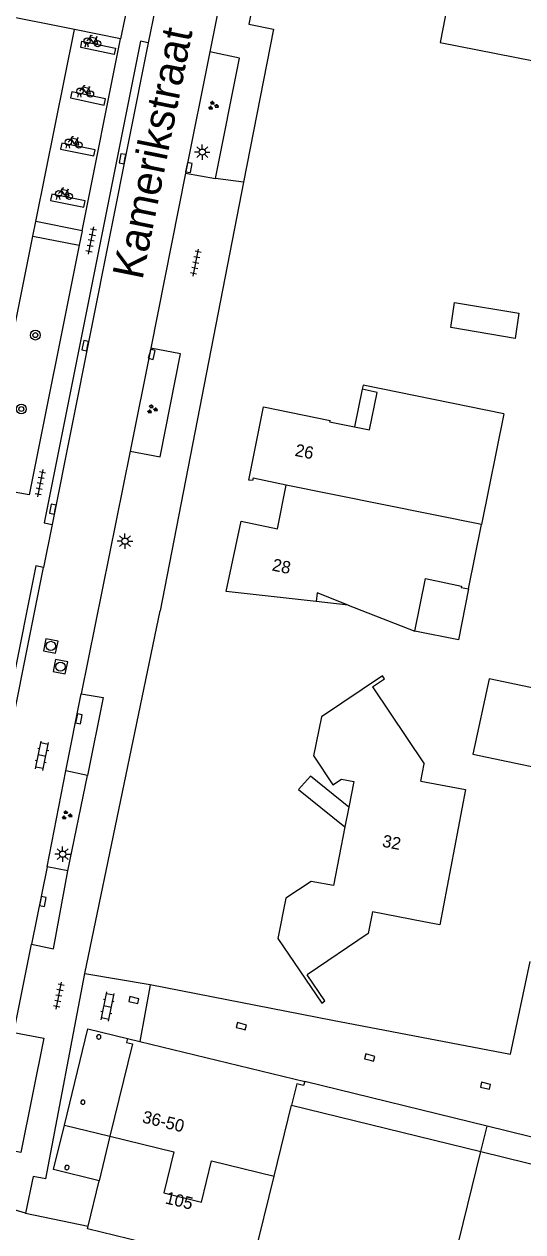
# Model space of a CAD drawing. Extents: x 125000 to 129004, y 397500 to 399008.
# Drawn here: x 127771.6 to 127812, y 398658.6 to 398756.5 of the extents above; entities that cross this region are included whole.
import ezdxf

# ---------------------------------------------------------------- set-up
doc = ezdxf.new("R2010")
doc.units = 0
for name, color, linetype in [('gg-afsc-erfafscheiding', 7, 'Continuous'), ('gg-afsc-hekwerk', 7, 'Continuous'), ('gg-anno-huisnummerreeks BGT', 7, 'Continuous'), ('gg-anno-openbare ruimte label', 7, 'Continuous'), ('gg-bbg-bijgebouw', 7, 'Continuous'), ('gg-bbg-gedigitaliseerde bebouwing', 7, 'Continuous'), ('gg-bbg-hoofdgebouw', 7, 'Continuous'), ('gg-bbg-luifel en loopbrug', 7, 'Continuous'), ('gg-bbg-onder overbouw', 7, 'Continuous'), ('gg-bbg-overig bouwwerk', 7, 'Continuous'), ('gg-bbg-pand overbouw', 7, 'Continuous'), ('gg-bbg-pandafbakening', 7, 'Continuous'), ('gg-bbg-pilaar onder overbouw', 7, 'Continuous'), ('gg-bbg-tussenscheiding', 7, 'Continuous'), ('gg-bbg-tussenscheiding niveau 01', 7, 'Continuous'), ('gg-knt-verharding', 7, 'Continuous'), ('gg-knt-verharding nz', 7, 'Continuous'), ('gt-grn-groengrens', 7, 'Continuous'), ('gt-grn-weggrens', 7, 'Continuous'), ('gt-symb-boom', 7, 'Continuous'), ('gt-symb-fietsenrek', 7, 'Continuous'), ('gt-symb-groenvak', 7, 'Continuous'), ('gt-symb-klinker verharding', 7, 'Continuous'), ('gt-symb-kolk', 7, 'Continuous'), ('gt-symb-lichtmast', 7, 'Continuous'), ('gt-symb-rioolschacht', 7, 'Continuous'), ('gt-symb-tegel verharding', 7, 'Continuous')]:
    doc.layers.add(name, color=color, linetype=linetype)

# ---------------------------------------------------------------- blocks, each defined once
blk = doc.blocks.new('gt0-GRVAK')
at = {"layer": 'gt-symb-groenvak'}
for p, q in [((-0.11, 0.189), (-0.228, 0.24)), ((-0.182, 0.153), (0.088, 0.153)), ((-0.091, 0.211), (-0.156, 0.322)), ((-0.047, 0.214), (-0.047, 0.393)), ((-0.004, 0.211), (0.061, 0.322)), ((0.015, 0.189), (0.133, 0.24)), ((0.262, -0.052), (0.197, 0.059)), ((0.305, -0.049), (0.305, 0.13)), ((0.349, -0.052), (0.414, 0.059)), ((-0.245, -0.228), (-0.363, -0.177)), ((-0.318, -0.264), (-0.047, -0.264)), ((-0.226, -0.206), (-0.291, -0.095)), ((-0.183, -0.203), (-0.183, -0.024)), ((-0.139, -0.206), (-0.074, -0.095)), ((-0.12, -0.228), (-0.002, -0.177)), ((0.243, -0.074), (0.125, -0.023)), ((0.17, -0.11), (0.441, -0.11)), ((0.368, -0.074), (0.486, -0.023))]:
    blk.add_line(p, q, dxfattribs=at)
blk = doc.blocks.new('gt0-FREK')
at = {"layer": 'gt-symb-fietsenrek'}
for p, q in [((0.259, 0.762), (0.294, 0.823)), ((0.54, 0.335), (0.259, 0.762)), ((0.294, 0.823), (0.767, 0.714)), ((0.767, 0.714), (0.54, 0.335)), ((0.757, 0.841), (0.866, 0.816)), ((0.767, 0.714), (0.84, 0.822)), ((0.895, 0.252), (0.767, 0.714))]:
    blk.add_line(p, q, dxfattribs=at)
for points in [[(-0.124, 0), (-0.047, 0.312), (0.053, 0.312), (0.12, 0)], [(0.036, 0.476), (0.228, 0.708), (0.259, 0.762)], [(0.294, 0.823), (0.36, 0.937), (0.452, 0.935)], [(0.54, 0.335), (0.555, 0.305), (0.895, 0.252)]]:
    blk.add_lwpolyline(points, dxfattribs=at)
for centre in [(0.036, 0.476), (0.895, 0.252)]:
    blk.add_circle(centre, 0.252, dxfattribs=at)
blk = doc.blocks.new('gt0-KOLK')
at = {"layer": 'gt-symb-kolk'}
blk.add_lwpolyline([(0, 0), (0.375, 0), (0.375, 0.4), (-0.375, 0.4), (-0.375, 0), (0, 0)], dxfattribs=at)
blk = doc.blocks.new('gt0-LMAST')
at = {"layer": 'gt-symb-lichtmast'}
for p, q in [((-0.182, 0.173), (-0.447, 0.438)), ((-0.005, 0.246), (-0.005, 0.621)), ((0.172, 0.173), (0.437, 0.438)), ((-0.255, -0.004), (-0.63, -0.004)), ((-0.182, -0.181), (-0.447, -0.446)), ((-0.005, -0.254), (-0.005, -0.629)), ((0.437, -0.446), (0.172, -0.181)), ((0.245, -0.004), (0.62, -0.004))]:
    blk.add_line(p, q, dxfattribs=at)
blk.add_circle((-0.005, -0.004), 0.25, dxfattribs=at)
blk = doc.blocks.new('gt0-KL1')
at = {"layer": 'gt-symb-klinker verharding'}
for p, q in [((-1.15, 0.3), (1.15, 0.3)), ((-1, -0.3), (-1, 0.3)), ((-0.5, 0.3), (-0.5, 0.45)), ((0, -0.3), (0, 0.3)), ((0.5, 0.3), (0.5, 0.45)), ((1, -0.3), (1, 0.3)), ((-1.15, -0.3), (1.15, -0.3)), ((-0.5, -0.45), (-0.5, -0.3)), ((0.5, -0.45), (0.5, -0.3))]:
    blk.add_line(p, q, dxfattribs=at)
blk = doc.blocks.new('gt0-RS')
at = {"layer": 'gt-symb-rioolschacht'}
blk.add_lwpolyline([(-0.5, -0.5), (0.5, -0.5), (0.5, 0.5), (-0.5, 0.5)], close=True, dxfattribs=at)
blk.add_circle((0, 0), 0.375, dxfattribs=at)
blk = doc.blocks.new('gt0-TEG1')
at = {"layer": 'gt-symb-tegel verharding'}
for p, q in [((-1.125, 0), (1.125, 0)), ((-0.9, -0.25), (-0.9, 0.25)), ((-0.45, -0.25), (-0.45, 0.25)), ((0, -0.25), (0, 0.25)), ((0.45, -0.25), (0.45, 0.25)), ((0.9, -0.25), (0.9, 0.25))]:
    blk.add_line(p, q, dxfattribs=at)
blk = doc.blocks.new('gt0-BOOM')
at = {"layer": 'gt-symb-boom'}
for radius in [0.4, 0.2]:
    blk.add_circle((0, 0), radius, dxfattribs=at)

msp = doc.modelspace()

# ---------------------------------------------------------------- linework, layer by layer
at = {"layer": 'gg-afsc-erfafscheiding'}
msp.add_lwpolyline([(127796.618, 398675.73), (127811.043, 398672.97), (127812.614, 398680.471)], dxfattribs=at)
at = {"layer": 'gg-afsc-hekwerk'}
for p, q in [((127775.721, 398756.023), (127751.681, 398760.856)), ((127772.575, 398740.461), (127775.721, 398756.023)), ((127772.338, 398739.287), (127772.575, 398740.461)), ((127768.236, 398718.994), (127772.338, 398739.287)), ((127776.559, 398679.503), (127782.645, 398708.915)), ((127776.559, 398679.503), (127781.857, 398678.619)), ((127781.857, 398678.619), (127781.819, 398678.411)), ((127781.857, 398678.619), (127796.618, 398675.73)), ((127781.819, 398678.411), (127781.011, 398673.983))]:
    msp.add_line(p, q, dxfattribs=at)
at = {"layer": 'gg-bbg-bijgebouw'}
msp.add_lwpolyline([(127816.89, 398701.785), (127809.298, 398703.402), (127807.996, 398697.287), (127813.644, 398696.084)], dxfattribs=at)
at = {"layer": 'gg-bbg-gedigitaliseerde bebouwing'}
for p, q in [((127810.502, 398724.884), (127808.692, 398715.893)), ((127807.642, 398710.676), (127808.692, 398715.893)), ((127799.86, 398702.75), (127804.036, 398696.496)), ((127803.772, 398695.102), (127804.036, 398696.496)), ((127799.503, 398682.745), (127794.56, 398679.39))]:
    msp.add_line(p, q, dxfattribs=at)
for points in [[(127803.772, 398695.102), (127807.397, 398694.414), (127805.317, 398683.455), (127804.016, 398683.705)], [(127804.016, 398683.705), (127799.842, 398684.507), (127799.503, 398682.745)]]:
    msp.add_lwpolyline(points, dxfattribs=at)
at = {"layer": 'gg-bbg-hoofdgebouw'}
for p, q in [((127797.872, 398709.362), (127803.28, 398707.268)), ((127797.925, 398692.995), (127797.612, 398691.385)), ((127780.007, 398674.227), (127781.011, 398673.983)), ((127781.011, 398673.983), (127794.368, 398670.735)), ((127776.809, 398659.01), (127777.701, 398662.696))]:
    msp.add_line(p, q, dxfattribs=at)
for points in [[(127806.78, 398762.36), (127805.34, 398754.99), (127817.43, 398752.6), (127815.27, 398741.6), (127832.91, 398738.07)], [(127810.502, 398724.884), (127799.086, 398727.188), (127799.031, 398726.882)], [(127792.864, 398719.086), (127790.198, 398719.657), (127790.136, 398719.457), (127789.837, 398719.505), (127791.016, 398725.43), (127796.415, 398724.346), (127796.362, 398724.228), (127798.397, 398723.821)], [(127795.298, 398709.659), (127788.006, 398710.464), (127789.203, 398716.171), (127792.157, 398715.544), (127792.864, 398719.086)], [(127803.28, 398707.268), (127804.144, 398711.516), (127807.069, 398710.914), (127807.043, 398710.796), (127807.642, 398710.676)], [(127799.86, 398702.75), (127800.82, 398703.39), (127800.66, 398703.63), (127795.71, 398700.32), (127795.08, 398697.15), (127795.094, 398697.129)], [(127795.094, 398697.129), (127796.65, 398694.8), (127797.35, 398695.27), (127798.33, 398695.08), (127797.925, 398692.995)], [(127797.612, 398691.385), (127796.69, 398686.64), (127794.88, 398686.96), (127792.83, 398685.6), (127792.18, 398682.35), (127795.74, 398677.11), (127795.99, 398677.28), (127794.56, 398679.39)], [(127790.044, 398655.549), (127776.758, 398658.801), (127776.809, 398659.01)]]:
    msp.add_lwpolyline(points, dxfattribs=at)
at = {"layer": 'gg-bbg-luifel en loopbrug'}
for points in [[(127807.642, 398710.676), (127806.813, 398706.557), (127803.28, 398707.268)], [(127797.925, 398692.995), (127794.828, 398695.493), (127793.849, 398694.42), (127797.612, 398691.385)]]:
    msp.add_lwpolyline(points, dxfattribs=at)
at = {"layer": 'gg-bbg-onder overbouw'}
for p, q in [((127793.296, 398668.839), (127808.637, 398665.074)), ((127778.589, 398666.322), (127777.701, 398662.696)), ((127808.637, 398665.074), (127819.064, 398662.514))]:
    msp.add_line(p, q, dxfattribs=at)
for points in [[(127798.397, 398723.821), (127799.621, 398723.577), (127800.229, 398726.616), (127799.031, 398726.882)], [(127797.872, 398709.362), (127795.383, 398710.361), (127795.298, 398709.659)], [(127780.007, 398674.227), (127779.935, 398673.919), (127780.419, 398673.791), (127778.589, 398666.322)]]:
    msp.add_lwpolyline(points, dxfattribs=at)
at = {"layer": 'gg-bbg-overig bouwwerk'}
msp.add_lwpolyline([(127806.206, 398731.866), (127806.497, 398733.906), (127811.703, 398733.024), (127811.412, 398730.984), (127806.206, 398731.866)], dxfattribs=at)
at = {"layer": 'gg-bbg-pand overbouw'}
for p, q in [((127799.031, 398726.882), (127798.397, 398723.821)), ((127797.872, 398709.362), (127795.298, 398709.659)), ((127809.138, 398667.12), (127794.368, 398670.735))]:
    msp.add_line(p, q, dxfattribs=at)
for points in [[(127774.903, 398667.221), (127776.801, 398675.009), (127780.007, 398674.227)], [(127777.701, 398662.696), (127774.022, 398663.608), (127774.903, 398667.221)], [(127819.064, 398662.514), (127819.571, 398664.567), (127809.138, 398667.12)]]:
    msp.add_lwpolyline(points, dxfattribs=at)
at = {"layer": 'gg-bbg-pandafbakening'}
msp.add_lwpolyline([(127794.368, 398670.735), (127794.272, 398670.435), (127793.721, 398670.57), (127793.296, 398668.839)], dxfattribs=at)
at = {"layer": 'gg-bbg-pilaar onder overbouw'}
for points in [[(127777.658, 398674.186), (127777.77, 398674.202), (127777.852, 398674.282), (127777.854, 398674.448), (127777.774, 398674.53), (127777.608, 398674.532), (127777.508, 398674.398), (127777.524, 398674.286), (127777.658, 398674.186)], [(127776.367, 398668.899), (127776.479, 398668.915), (127776.561, 398668.995), (127776.563, 398669.161), (127776.483, 398669.243), (127776.317, 398669.245), (127776.217, 398669.111), (127776.233, 398668.999), (127776.367, 398668.899)], [(127775.073, 398663.6), (127775.185, 398663.616), (127775.267, 398663.696), (127775.269, 398663.862), (127775.189, 398663.944), (127775.023, 398663.946), (127774.923, 398663.812), (127774.939, 398663.7), (127775.073, 398663.6)]]:
    msp.add_lwpolyline(points, dxfattribs=at)
at = {"layer": 'gg-bbg-tussenscheiding'}
for p, q in [((127808.692, 398715.893), (127792.864, 398719.086)), ((127791.883, 398663.065), (127793.296, 398668.839)), ((127805.387, 398651.794), (127808.637, 398665.074)), ((127790.044, 398655.549), (127791.883, 398663.065))]:
    msp.add_line(p, q, dxfattribs=at)
msp.add_lwpolyline([(127778.589, 398666.322), (127783.773, 398665.052), (127782.956, 398661.716), (127785.994, 398660.972), (127786.81, 398664.308), (127791.883, 398663.065)], dxfattribs=at)
at = {"layer": 'gg-bbg-tussenscheiding niveau 01'}
for p, q in [((127774.903, 398667.221), (127778.589, 398666.322)), ((127808.637, 398665.074), (127809.138, 398667.12))]:
    msp.add_line(p, q, dxfattribs=at)
at = {"layer": 'gg-knt-verharding'}
for p, q in [((127783.211, 398762.384), (127781.678, 398754.948)), ((127787.43, 398758.001), (127786.681, 398754.219)), ((127781.678, 398754.948), (127773.914, 398715.905)), ((127786.681, 398754.219), (127784.709, 398744.383)), ((127784.709, 398744.383), (127781.892, 398730.192)), ((127784.709, 398744.383), (127787.136, 398743.957)), ((127789.418, 398743.647), (127782.645, 398708.915)), ((127776.324, 398739.713), (127772.575, 398740.461)), ((127776.324, 398739.713), (127776.092, 398738.555)), ((127781.892, 398730.192), (127780.225, 398721.844)), ((127780.225, 398721.844), (127776.264, 398702.188)), ((127773.914, 398715.905), (127773.21, 398712.422)), ((127773.49, 398688.145), (127775.003, 398695.935)), ((127776.767, 398695.566), (127775.003, 398695.935)), ((127775.184, 398687.821), (127776.767, 398695.566)), ((127775.184, 398687.821), (127773.49, 398688.145)), ((127770.805, 398674.713), (127772.233, 398681.874)), ((127773.394, 398662.848), (127776.559, 398679.503)), ((127771.754, 398660.073), (127776.809, 398659.01))]:
    msp.add_line(p, q, dxfattribs=at)
for points in [[(127793.281, 398773.728), (127789.84, 398756.464), (127791.84, 398756.068), (127789.418, 398743.647)], [(127781.678, 398754.948), (127781.055, 398755.082), (127773.266, 398716.034), (127773.914, 398715.905)], [(127787.136, 398743.957), (127789.092, 398753.702), (127786.681, 398754.219)], [(127776.092, 398738.555), (127772.033, 398718.313), (127768.236, 398718.994)], [(127780.225, 398721.844), (127782.66, 398721.384), (127784.303, 398729.744), (127781.892, 398730.192)], [(127773.21, 398712.422), (127772.572, 398712.553), (127768.564, 398692.5), (127769.179, 398692.341)], [(127776.264, 398702.188), (127778.041, 398701.875), (127776.767, 398695.566)], [(127772.233, 398681.874), (127774.002, 398681.494), (127775.184, 398687.821)], [(127770.805, 398674.713), (127773.219, 398674.26), (127771.368, 398664.982), (127768.954, 398665.477)], [(127773.394, 398662.848), (127772.365, 398663.047), (127771.754, 398660.073)]]:
    msp.add_lwpolyline(points, dxfattribs=at)
at = {"layer": 'gg-knt-verharding nz'}
for p, q in [((127775.003, 398695.935), (127776.264, 398702.188)), ((127773.49, 398688.145), (127772.233, 398681.874))]:
    msp.add_line(p, q, dxfattribs=at)
for points in [[(127779.024, 398754.525), (127778.927, 398754.014), (127776.215, 398754.578), (127776.312, 398755.088), (127779.024, 398754.525)], [(127778.119, 398749.911), (127778.219, 398750.406), (127775.501, 398750.987), (127775.401, 398750.492), (127778.119, 398749.911)], [(127774.678, 398746.823), (127774.582, 398746.338), (127777.286, 398745.8), (127777.383, 398746.285), (127774.678, 398746.823)], [(127776.467, 398741.642), (127776.571, 398742.144), (127773.87, 398742.671), (127773.766, 398742.169), (127776.467, 398741.642)]]:
    msp.add_lwpolyline(points, dxfattribs=at)
at = {"layer": 'gt-grn-groengrens'}
msp.add_line((127772.338, 398739.287), (127776.092, 398738.555), dxfattribs=at)
at = {"layer": 'gt-grn-weggrens'}
for p, q in [((127780.993, 398762.841), (127779.445, 398755.274)), ((127779.445, 398755.274), (127775.721, 398756.023)), ((127776.324, 398739.713), (127779.445, 398755.274)), ((127789.418, 398743.647), (127787.136, 398743.957)), ((127769.179, 398692.341), (127773.21, 398712.422)), ((127771.754, 398660.073), (127768.209, 398661.125))]:
    msp.add_line(p, q, dxfattribs=at)

# ---------------------------------------------------------------- block references
at = {"layer": 'gt-symb-boom'}
for p in [(127772.543, 398731.257), (127771.41, 398725.263)]:
    msp.add_blockref('gt0-BOOM', p, dxfattribs=at)
at = {"layer": 'gt-symb-fietsenrek'}
for p in [(127776.701, 398754.624), (127776.117, 398750.558), (127775.176, 398746.422), (127774.393, 398742.256)]:
    msp.add_blockref('gt0-FREK', p, dxfattribs=at)
at = {"layer": 'gt-symb-groenvak'}
for p in [(127786.929, 398749.859), (127781.987, 398725.247), (127775.072, 398692.336)]:
    msp.add_blockref('gt0-GRVAK', p, dxfattribs=at)
at = {"layer": 'gt-symb-klinker verharding'}
for p, rotation in [((127773.085, 398697.159), 78.52151796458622), ((127778.396, 398676.82), 78.4092631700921)]:
    msp.add_blockref('gt0-KL1', p, dxfattribs=dict(at, rotation=rotation))
at = {"layer": 'gt-symb-kolk'}
for p, rotation in [((127779.8, 398745.518), 78.75747429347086), ((127784.782, 398744.874), -101.47848203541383), ((127776.777, 398730.362), 78.75747429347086), ((127781.78, 398729.752), -104.30027744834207), ((127774.154, 398717.111), 78.75747429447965), ((127775.879, 398700.181), -101.65840162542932), ((127772.952, 398685.384), -101.00666417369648), ((127780.471, 398677.155), -13.063337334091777), ((127789.183, 398675.036), -15.189787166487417), ((127799.563, 398672.493), -15.969016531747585), ((127808.96, 398670.211), -13.007504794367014)]:
    msp.add_blockref('gt0-KOLK', p, dxfattribs=dict(at, rotation=rotation))
at = {"layer": 'gt-symb-lichtmast'}
for p in [(127786.07, 398746.093), (127779.808, 398714.556), (127774.759, 398689.181)]:
    msp.add_blockref('gt0-LMAST', p, dxfattribs=at)
at = {"layer": 'gt-symb-rioolschacht'}
for p, rotation in [((127773.795, 398706.059), 78.7012997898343), ((127774.575, 398704.379), 78.70129978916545)]:
    msp.add_blockref('gt0-RS', p, dxfattribs=dict(at, rotation=rotation))
at = {"layer": 'gt-symb-tegel verharding'}
for p, rotation in [((127777.068, 398738.922), 78.52151796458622), ((127785.543, 398737.125), 78.52151796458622), ((127772.937, 398719.257), -101.1863292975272), ((127774.449, 398677.703), 78.52151796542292)]:
    msp.add_blockref('gt0-TEG1', p, dxfattribs=dict(at, rotation=rotation))

# ---------------------------------------------------------------- texts
at = {"layer": 'gg-anno-huisnummerreeks BGT'}
for s, rotation, p in [('26', 348.8, (127793.516, 398721.475)), ('28', 348.2, (127791.66, 398712.184)), ('32', 349, (127800.586, 398689.793)), ('36-50', 346.2, (127781.141, 398667.437)), ('105', 346.2, (127783.003, 398660.876))]:
    msp.add_text(s, height=1, rotation=rotation, dxfattribs=at).set_placement(p)
at = {"layer": 'gg-anno-openbare ruimte label'}
msp.add_text('Kamerikstraat', height=2.5, rotation=78.6, dxfattribs=at).set_placement((127781.211, 398735.671))

doc.saveas('drawing.dxf')
